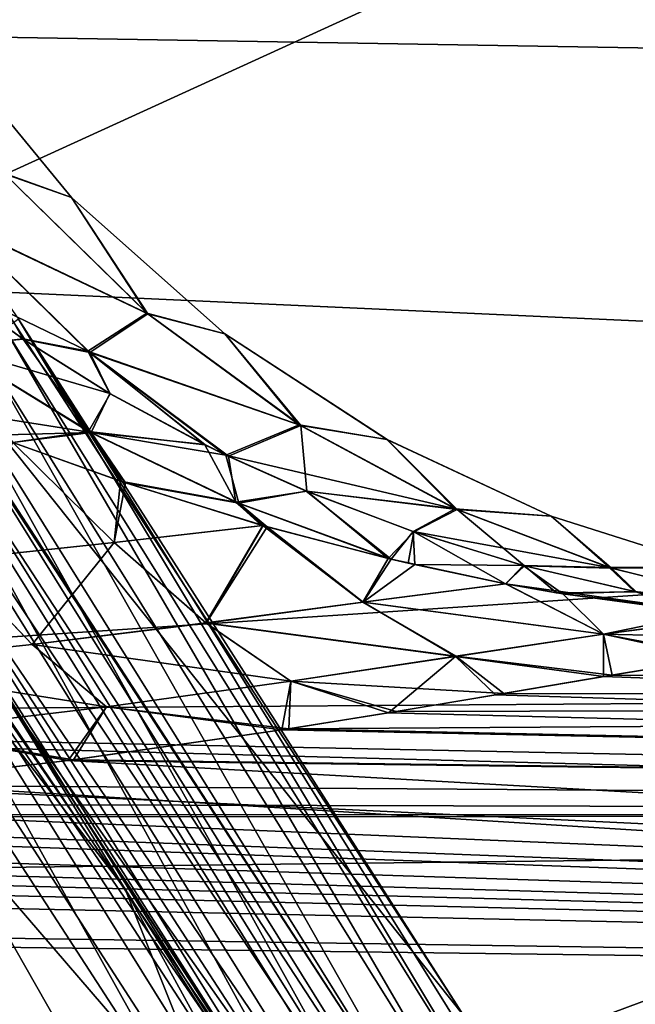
# Model space of a CAD drawing. Header units: millimetres. Extents: x -100 to 100, y -64 to 136.
# Tile 326 of 530: x 20.97 to 22.57, y 12.8 to 15.37. Entities that reach past the tile are written whole.
import ezdxf

# ---------------------------------------------------------------- set-up
doc = ezdxf.new("R2010")
doc.units = ezdxf.units.MM
doc.header["$LTSCALE"] = 159.143519
for name, color, linetype in [('113', 7, 'CONTINUOUS'), ('114', 7, 'CONTINUOUS'), ('115', 7, 'CONTINUOUS'), ('116', 7, 'CONTINUOUS'), ('117', 7, 'CONTINUOUS'), ('118', 7, 'CONTINUOUS'), ('258', 7, 'CONTINUOUS'), ('351', 7, 'CONTINUOUS'), ('352', 7, 'CONTINUOUS'), ('353', 7, 'CONTINUOUS'), ('354', 7, 'CONTINUOUS'), ('355', 7, 'CONTINUOUS'), ('357', 7, 'CONTINUOUS'), ('365', 7, 'CONTINUOUS'), ('367', 7, 'CONTINUOUS'), ('404', 7, 'CONTINUOUS'), ('407', 7, 'CONTINUOUS'), ('412', 7, 'CONTINUOUS'), ('437', 7, 'CONTINUOUS'), ('82', 7, 'CONTINUOUS'), ('87', 7, 'CONTINUOUS'), ('90', 7, 'CONTINUOUS'), ('93', 7, 'CONTINUOUS')]:
    doc.layers.add(name, color=color, linetype=linetype)

msp = doc.modelspace()

# ---------------------------------------------------------------- linework, layer by layer
at = {"layer": '113', "color": 7, "linetype": 'CONTINUOUS', "true_color": 0x8c979c}
for points in [[(22.4907, 13.6597, -2.3964), (22.7793, 13.7078, -2.0709), (32.4168, 13.2972, -3.2771), (22.4907, 13.6597, -2.3964)], [(22.8029, 13.7115, 2.043), (22.5137, 13.6636, 2.3719), (32.4168, 13.5952, 1.651), (22.8029, 13.7115, 2.043)], [(22.2088, 13.612, -2.6799), (22.4907, 13.6597, -2.3964), (32.4168, 13.2972, -3.2771), (22.2088, 13.612, -2.6799)], [(22.5137, 13.6636, 2.3719), (22.2305, 13.6156, 2.6593), (32.4168, 13.5952, 1.651), (22.5137, 13.6636, 2.3719)], [(22.2305, 13.6156, 2.6593), (21.9504, 13.5688, 2.9121), (32.4168, 13.5952, 1.651), (22.2305, 13.6156, 2.6593)], [(21.9504, 13.5688, 2.9121), (21.6704, 13.5238, 3.136), (32.4168, 13.5952, 1.651), (21.9504, 13.5688, 2.9121)], [(32.4168, 13.5952, 1.651), (21.6704, 13.5238, 3.136), (32.4168, 13.2972, 3.2771), (32.4168, 13.5952, 1.651)], [(21.9297, 13.5654, -2.9296), (22.2088, 13.612, -2.6799), (32.4168, 13.2972, -3.2771), (21.9297, 13.5654, -2.9296)], [(21.6517, 13.5209, -3.1501), (21.9297, 13.5654, -2.9296), (32.4168, 13.2972, -3.2771), (21.6517, 13.5209, -3.1501)], [(21.0946, 13.4407, -3.5151), (21.6517, 13.5209, -3.1501), (32.4168, 13.2972, -3.2771), (21.0946, 13.4407, -3.5151)], [(21.6704, 13.5238, 3.136), (21.1086, 13.4425, 3.5071), (32.4168, 13.2972, 3.2771), (21.6704, 13.5238, 3.136)], [(20.5284, 13.3751, -3.7934), (21.0946, 13.4407, -3.5151), (32.4168, 12.805, -4.8567), (20.5284, 13.3751, -3.7934)], [(21.1086, 13.4425, 3.5071), (20.5425, 13.3764, 3.7876), (32.4168, 13.2972, 3.2771), (21.1086, 13.4425, 3.5071)], [(32.4168, 12.805, -4.8567), (21.0946, 13.4407, -3.5151), (32.4168, 13.2972, -3.2771), (32.4168, 12.805, -4.8567)], [(19.9509, 13.3272, -3.9935), (20.5284, 13.3751, -3.7934), (32.4168, 12.805, -4.8567), (19.9509, 13.3272, -3.9935)], [(20.5425, 13.3764, 3.7876), (19.9641, 13.3281, 3.9897), (32.4168, 13.2972, 3.2771), (20.5425, 13.3764, 3.7876)], [(14.3953, 13.3309, -4.3078), (16.5945, 13.3126, -4.2392), (32.4168, 12.805, -4.8567), (14.3953, 13.3309, -4.3078)], [(14.3953, 13.2909, -4.4297), (14.3953, 13.3309, -4.3078), (32.4168, 12.805, -4.8567), (14.3953, 13.2909, -4.4297)], [(16.5945, 13.3126, -4.2392), (18.7919, 13.2941, -4.1706), (32.4168, 12.805, -4.8567), (16.5945, 13.3126, -4.2392)], [(19.3697, 13.2998, -4.1182), (19.9509, 13.3272, -3.9935), (32.4168, 12.805, -4.8567), (19.3697, 13.2998, -4.1182)], [(19.9641, 13.3281, 3.9897), (19.3772, 13.3001, 4.1168), (32.4168, 13.2972, 3.2771), (19.9641, 13.3281, 3.9897)], [(14.3953, 13.2498, -4.5511), (14.3953, 13.2909, -4.4297), (32.4168, 12.805, -4.8567), (14.3953, 13.2498, -4.5511)], [(18.7921, 13.2941, 4.1706), (17.739, 13.1247, 4.7309), (32.4168, 13.2972, 3.2771), (18.7921, 13.2941, 4.1706)], [(32.4168, 13.2972, 3.2771), (17.739, 13.1247, 4.7309), (32.4168, 12.805, 4.8567), (32.4168, 13.2972, 3.2771)], [(18.7919, 13.2941, -4.1706), (19.3697, 13.2998, -4.1182), (32.4168, 12.805, -4.8567), (18.7919, 13.2941, -4.1706)], [(19.3772, 13.3001, 4.1168), (18.7921, 13.2941, 4.1706), (32.4168, 13.2972, 3.2771), (19.3772, 13.3001, 4.1168)], [(14.372, 13.0385, -5.1264), (14.3953, 13.2498, -4.5511), (32.4168, 12.805, -4.8567), (14.372, 13.0385, -5.1264)], [(17.739, 13.1247, 4.7309), (17.6143, 13.0273, 4.9988), (32.4168, 12.805, 4.8567), (17.739, 13.1247, 4.7309)], [(14.3006, 12.795, -5.7102), (14.372, 13.0385, -5.1264), (32.4168, 12.1264, -6.3643), (14.3006, 12.795, -5.7102)], [(32.4168, 12.1264, -6.3643), (14.372, 13.0385, -5.1264), (32.4168, 12.805, -4.8567), (32.4168, 12.1264, -6.3643)], [(17.6143, 13.0273, 4.9988), (17.19, 12.7181, 5.758), (32.4168, 12.805, 4.8567), (17.6143, 13.0273, 4.9988)]]:
    msp.add_3dface(points, dxfattribs=at)
at = {"layer": '114', "color": 7, "linetype": 'CONTINUOUS', "true_color": 0x8c979c}
for points in [[(20.79, 13.9646, -2.6005), (20.9504, 14.2701, -2.1615), (21.2145, 14.0093, -2.2769), (20.79, 13.9646, -2.6005)], [(20.9504, 14.2701, -2.1615), (21.2438, 14.1656, -2.0493), (21.2145, 14.0093, -2.2769), (20.9504, 14.2701, -2.1615)], [(21.2145, 14.0093, -2.2769), (21.2438, 14.1656, -2.0493), (21.6028, 14.0537, -1.9115), (21.2145, 14.0093, -2.2769)], [(21.2145, 14.0093, -2.2769), (21.6028, 14.0537, -1.9115), (21.4542, 13.7996, -2.4687), (21.2145, 14.0093, -2.2769)], [(21.6028, 14.0537, -1.9115), (21.6136, 14.0507, -1.9074), (21.4542, 13.7996, -2.4687), (21.6028, 14.0537, -1.9115)], [(21.4542, 13.7996, -2.4687), (21.6136, 14.0507, -1.9074), (21.8642, 13.8539, -2.0856), (21.4542, 13.7996, -2.4687)], [(21.8642, 13.8539, -2.0856), (21.6136, 14.0507, -1.9074), (21.9373, 13.9661, -1.784), (21.8642, 13.8539, -2.0856)], [(20.79, 13.9646, -2.6005), (21.2145, 14.0093, -2.2769), (21.0004, 13.7437, -2.8125), (20.79, 13.9646, -2.6005)], [(21.0004, 13.7437, -2.8125), (21.2145, 14.0093, -2.2769), (21.4542, 13.7996, -2.4687), (21.0004, 13.7437, -2.8125)], [(20.5004, 13.6917, -3.1049), (20.79, 13.9646, -2.6005), (21.0004, 13.7437, -2.8125), (20.5004, 13.6917, -3.1049)], [(21.9983, 13.9519, -1.7609), (21.8642, 13.8539, -2.0856), (21.9373, 13.9661, -1.784), (21.9983, 13.9519, -1.7609)], [(22.2362, 13.9021, -1.6713), (21.8642, 13.8539, -2.0856), (21.9983, 13.9519, -1.7609), (22.2362, 13.9021, -1.6713)], [(21.8642, 13.8539, -2.0856), (22.2362, 13.9021, -1.6713), (22.4905, 13.7702, -1.891), (21.8642, 13.8539, -2.0856)], [(22.2362, 13.9021, -1.6713), (22.3846, 13.8757, -1.6157), (22.4905, 13.7702, -1.891), (22.2362, 13.9021, -1.6713)], [(22.4905, 13.7702, -1.891), (22.3846, 13.8757, -1.6157), (22.7581, 13.8254, -1.4777), (22.4905, 13.7702, -1.891)], [(21.4542, 13.7996, -2.4687), (21.8642, 13.8539, -2.0856), (22.1049, 13.7127, -2.3138), (21.4542, 13.7996, -2.4687)], [(22.1049, 13.7127, -2.3138), (21.8642, 13.8539, -2.0856), (22.4905, 13.7702, -1.891), (22.1049, 13.7127, -2.3138)], [(22.8464, 13.817, -1.4453), (22.4905, 13.7702, -1.891), (22.7581, 13.8254, -1.4777), (22.8464, 13.817, -1.4453)], [(21.0004, 13.7437, -2.8125), (21.4542, 13.7996, -2.4687), (21.6749, 13.648, -2.71), (21.0004, 13.7437, -2.8125)], [(21.6749, 13.648, -2.71), (21.4542, 13.7996, -2.4687), (22.1049, 13.7127, -2.3138), (21.6749, 13.648, -2.71)], [(22.7793, 13.7078, -2.0709), (22.4905, 13.7702, -1.891), (22.8464, 13.817, -1.4453), (22.7793, 13.7078, -2.0709)], [(22.4907, 13.6597, -2.3964), (22.1049, 13.7127, -2.3138), (22.4905, 13.7702, -1.891), (22.4907, 13.6597, -2.3964)], [(22.7793, 13.7078, -2.0709), (22.4907, 13.6597, -2.3964), (22.4905, 13.7702, -1.891), (22.7793, 13.7078, -2.0709)], [(20.5004, 13.6917, -3.1049), (21.0004, 13.7437, -2.8125), (21.1941, 13.5808, -3.0693), (20.5004, 13.6917, -3.1049)], [(21.1941, 13.5808, -3.0693), (21.0004, 13.7437, -2.8125), (21.6749, 13.648, -2.71), (21.1941, 13.5808, -3.0693)], [(20.659, 13.5174, -3.378), (20.5004, 13.6917, -3.1049), (21.1941, 13.5808, -3.0693), (20.659, 13.5174, -3.378)], [(21.9297, 13.5654, -2.9296), (21.6749, 13.648, -2.71), (22.1049, 13.7127, -2.3138), (21.9297, 13.5654, -2.9296)], [(22.2088, 13.612, -2.6799), (21.9297, 13.5654, -2.9296), (22.1049, 13.7127, -2.3138), (22.2088, 13.612, -2.6799)], [(22.4907, 13.6597, -2.3964), (22.2088, 13.612, -2.6799), (22.1049, 13.7127, -2.3138), (22.4907, 13.6597, -2.3964)], [(21.6517, 13.5209, -3.1501), (21.1941, 13.5808, -3.0693), (21.6749, 13.648, -2.71), (21.6517, 13.5209, -3.1501)], [(21.9297, 13.5654, -2.9296), (21.6517, 13.5209, -3.1501), (21.6749, 13.648, -2.71), (21.9297, 13.5654, -2.9296)], [(21.0946, 13.4407, -3.5151), (20.659, 13.5174, -3.378), (21.1941, 13.5808, -3.0693), (21.0946, 13.4407, -3.5151)], [(21.6517, 13.5209, -3.1501), (21.0946, 13.4407, -3.5151), (21.1941, 13.5808, -3.0693), (21.6517, 13.5209, -3.1501)], [(21.0946, 13.4407, -3.5151), (20.5284, 13.3751, -3.7934), (20.659, 13.5174, -3.378), (21.0946, 13.4407, -3.5151)]]:
    msp.add_3dface(points, dxfattribs=at)
at = {"layer": '115', "color": 7, "linetype": 'CONTINUOUS', "true_color": 0x8c979c}
for points in [[(20.9758, 14.5406, -1.7668), (20.7907, 14.5193, -2.0328), (20.7705, 14.6897, -1.816), (20.9758, 14.5406, -1.7668)], [(21.2032, 14.398, -1.7115), (20.7907, 14.5193, -2.0328), (20.9758, 14.5406, -1.7668), (21.2032, 14.398, -1.7115)], [(21.1546, 14.2965, -1.9544), (20.7001, 14.3676, -2.2561), (20.7907, 14.5193, -2.0328), (21.1546, 14.2965, -1.9544)], [(21.1546, 14.2965, -1.9544), (20.7907, 14.5193, -2.0328), (21.2032, 14.398, -1.7115), (21.1546, 14.2965, -1.9544)], [(21.4505, 14.2649, -1.6511), (21.1546, 14.2965, -1.9544), (21.2032, 14.398, -1.7115), (21.4505, 14.2649, -1.6511)], [(20.8997, 14.2893, -2.1807), (20.7001, 14.3676, -2.2561), (21.1546, 14.2965, -1.9544), (20.8997, 14.2893, -2.1807)], [(20.9504, 14.2701, -2.1615), (20.8997, 14.2893, -2.1807), (21.1546, 14.2965, -1.9544), (20.9504, 14.2701, -2.1615)], [(21.2438, 14.1656, -2.0493), (20.9504, 14.2701, -2.1615), (21.1546, 14.2965, -1.9544), (21.2438, 14.1656, -2.0493)], [(21.5392, 14.1125, -1.87), (21.2438, 14.1656, -2.0493), (21.1546, 14.2965, -1.9544), (21.5392, 14.1125, -1.87)], [(21.5392, 14.1125, -1.87), (21.1546, 14.2965, -1.9544), (21.506, 14.2379, -1.6376), (21.5392, 14.1125, -1.87)], [(21.506, 14.2379, -1.6376), (21.1546, 14.2965, -1.9544), (21.4505, 14.2649, -1.6511), (21.506, 14.2379, -1.6376)], [(21.7155, 14.1439, -1.5874), (21.5392, 14.1125, -1.87), (21.506, 14.2379, -1.6376), (21.7155, 14.1439, -1.5874)], [(21.6028, 14.0537, -1.9115), (21.2438, 14.1656, -2.0493), (21.5392, 14.1125, -1.87), (21.6028, 14.0537, -1.9115)], [(21.9373, 13.9661, -1.784), (21.5392, 14.1125, -1.87), (21.7155, 14.1439, -1.5874), (21.9373, 13.9661, -1.784)], [(21.994, 14.0381, -1.5226), (21.9373, 13.9661, -1.784), (21.7155, 14.1439, -1.5874), (21.994, 14.0381, -1.5226)], [(21.6136, 14.0507, -1.9074), (21.6028, 14.0537, -1.9115), (21.5392, 14.1125, -1.87), (21.6136, 14.0507, -1.9074)], [(21.9373, 13.9661, -1.784), (21.6136, 14.0507, -1.9074), (21.5392, 14.1125, -1.87), (21.9373, 13.9661, -1.784)], [(21.9983, 13.9519, -1.7609), (21.9373, 13.9661, -1.784), (21.994, 14.0381, -1.5226), (21.9983, 13.9519, -1.7609)], [(22.2812, 13.95, -1.4583), (21.9983, 13.9519, -1.7609), (21.994, 14.0381, -1.5226), (22.2812, 13.95, -1.4583)], [(22.2362, 13.9021, -1.6713), (21.9983, 13.9519, -1.7609), (22.2812, 13.95, -1.4583), (22.2362, 13.9021, -1.6713)], [(22.3846, 13.8757, -1.6157), (22.2362, 13.9021, -1.6713), (22.2812, 13.95, -1.4583), (22.3846, 13.8757, -1.6157)], [(22.5717, 13.8816, -1.3965), (22.3846, 13.8757, -1.6157), (22.2812, 13.95, -1.4583), (22.5717, 13.8816, -1.3965)], [(22.7581, 13.8254, -1.4777), (22.3846, 13.8757, -1.6157), (22.5717, 13.8816, -1.3965), (22.7581, 13.8254, -1.4777)], [(22.8598, 13.8336, -1.3389), (22.7581, 13.8254, -1.4777), (22.5717, 13.8816, -1.3965), (22.8598, 13.8336, -1.3389)]]:
    msp.add_3dface(points, dxfattribs=at)
at = {"layer": '116', "color": 7, "linetype": 'CONTINUOUS', "true_color": 0x8c979c}
for points in [[(21.1029, 14.9094, -0.2908), (20.9263, 14.9729, -0.8675), (20.7467, 15.3424, -0.2779), (21.1029, 14.9094, -0.2908)], [(21.1029, 14.9094, -0.2908), (20.7467, 15.3424, -0.2779), (21.1031, 14.9094, 0.289), (21.1029, 14.9094, -0.2908)], [(20.7467, 15.3424, -0.2779), (20.7468, 15.3424, 0.2761), (21.1031, 14.9094, 0.289), (20.7467, 15.3424, -0.2779)], [(20.7468, 15.3424, 0.2761), (20.9281, 14.9717, 0.8654), (21.1031, 14.9094, 0.289), (20.7468, 15.3424, 0.2761)], [(20.9263, 14.9729, -0.8675), (21.2992, 14.6079, -0.9158), (20.8034, 14.8441, -1.475), (20.9263, 14.9729, -0.8675)], [(21.3022, 14.6061, 0.9138), (20.9281, 14.9717, 0.8654), (20.8071, 14.8413, 1.473), (21.3022, 14.6061, 0.9138)], [(21.2992, 14.6079, -0.9158), (20.9263, 14.9729, -0.8675), (21.1029, 14.9094, -0.2908), (21.2992, 14.6079, -0.9158)], [(20.9281, 14.9717, 0.8654), (21.3022, 14.6061, 0.9138), (21.1031, 14.9094, 0.289), (20.9281, 14.9717, 0.8654)], [(21.5029, 14.5543, -0.3093), (21.2992, 14.6079, -0.9158), (21.1029, 14.9094, -0.2908), (21.5029, 14.5543, -0.3093)], [(21.5029, 14.5543, -0.3093), (21.1029, 14.9094, -0.2908), (21.5031, 14.5543, 0.3074), (21.5029, 14.5543, -0.3093)], [(21.1029, 14.9094, -0.2908), (21.1031, 14.9094, 0.289), (21.5031, 14.5543, 0.3074), (21.1029, 14.9094, -0.2908)], [(21.1031, 14.9094, 0.289), (21.3022, 14.6061, 0.9138), (21.5031, 14.5543, 0.3074), (21.1031, 14.9094, 0.289)], [(20.7705, 14.6897, -1.816), (20.8034, 14.8441, -1.475), (21.146, 14.5087, -1.5483), (20.7705, 14.6897, -1.816)], [(20.977, 14.5398, 1.7666), (20.8071, 14.8413, 1.473), (20.7719, 14.6885, 1.8158), (20.977, 14.5398, 1.7666)], [(20.8034, 14.8441, -1.475), (21.2992, 14.6079, -0.9158), (21.146, 14.5087, -1.5483), (20.8034, 14.8441, -1.475)], [(21.1512, 14.5055, 1.5466), (21.3022, 14.6061, 0.9138), (20.8071, 14.8413, 1.473), (21.1512, 14.5055, 1.5466)], [(21.1512, 14.5055, 1.5466), (20.8071, 14.8413, 1.473), (20.977, 14.5398, 1.7666), (21.1512, 14.5055, 1.5466)], [(20.9758, 14.5406, -1.7668), (20.7705, 14.6897, -1.816), (21.146, 14.5087, -1.5483), (20.9758, 14.5406, -1.7668)], [(21.2992, 14.6079, -0.9158), (21.6974, 14.317, -0.9763), (21.146, 14.5087, -1.5483), (21.2992, 14.6079, -0.9158)], [(21.7016, 14.3149, 0.9744), (21.3022, 14.6061, 0.9138), (21.1512, 14.5055, 1.5466), (21.7016, 14.3149, 0.9744)], [(21.6974, 14.317, -0.9763), (21.2992, 14.6079, -0.9158), (21.5029, 14.5543, -0.3093), (21.6974, 14.317, -0.9763)], [(21.3022, 14.6061, 0.9138), (21.7016, 14.3149, 0.9744), (21.5031, 14.5543, 0.3074), (21.3022, 14.6061, 0.9138)], [(21.2032, 14.398, -1.7115), (20.9758, 14.5406, -1.7668), (21.146, 14.5087, -1.5483), (21.2032, 14.398, -1.7115)], [(21.2037, 14.3977, 1.7113), (21.1512, 14.5055, 1.5466), (20.977, 14.5398, 1.7666), (21.2037, 14.3977, 1.7113)], [(21.926, 14.2786, -0.3319), (21.6974, 14.317, -0.9763), (21.5029, 14.5543, -0.3093), (21.926, 14.2786, -0.3319)], [(21.926, 14.2786, -0.3319), (21.5029, 14.5543, -0.3093), (21.5031, 14.5543, 0.3074), (21.926, 14.2786, -0.3319)], [(21.926, 14.2786, -0.3319), (21.5031, 14.5543, 0.3074), (21.9263, 14.2786, 0.3298), (21.926, 14.2786, -0.3319)], [(21.5031, 14.5543, 0.3074), (21.7016, 14.3149, 0.9744), (21.9263, 14.2786, 0.3298), (21.5031, 14.5543, 0.3074)], [(21.506, 14.2379, -1.6376), (21.4505, 14.2649, -1.6511), (21.146, 14.5087, -1.5483), (21.506, 14.2379, -1.6376)], [(21.6974, 14.317, -0.9763), (21.506, 14.2379, -1.6376), (21.146, 14.5087, -1.5483), (21.6974, 14.317, -0.9763)], [(21.4505, 14.2649, -1.6511), (21.2032, 14.398, -1.7115), (21.146, 14.5087, -1.5483), (21.4505, 14.2649, -1.6511)], [(21.5124, 14.2347, 1.6362), (21.7016, 14.3149, 0.9744), (21.1512, 14.5055, 1.5466), (21.5124, 14.2347, 1.6362)], [(21.5124, 14.2347, 1.6362), (21.1512, 14.5055, 1.5466), (21.451, 14.2646, 1.6511), (21.5124, 14.2347, 1.6362)], [(21.451, 14.2646, 1.6511), (21.1512, 14.5055, 1.5466), (21.2037, 14.3977, 1.7113), (21.451, 14.2646, 1.6511)], [(21.506, 14.2379, -1.6376), (21.6974, 14.317, -0.9763), (22.1041, 14.0977, -1.0451), (21.506, 14.2379, -1.6376)], [(21.7168, 14.1433, 1.5874), (21.7016, 14.3149, 0.9744), (21.5124, 14.2347, 1.6362), (21.7168, 14.1433, 1.5874)], [(22.1041, 14.0977, -1.0451), (21.6974, 14.317, -0.9763), (21.926, 14.2786, -0.3319), (22.1041, 14.0977, -1.0451)], [(21.7016, 14.3149, 0.9744), (22.1094, 14.0959, 1.0433), (21.9263, 14.2786, 0.3298), (21.7016, 14.3149, 0.9744)], [(22.1094, 14.0959, 1.0433), (21.7016, 14.3149, 0.9744), (21.7168, 14.1433, 1.5874), (22.1094, 14.0959, 1.0433)], [(22.3541, 14.0783, -0.3572), (22.1041, 14.0977, -1.0451), (21.926, 14.2786, -0.3319), (22.3541, 14.0783, -0.3572)], [(22.3541, 14.0783, -0.3572), (21.926, 14.2786, -0.3319), (21.9263, 14.2786, 0.3298), (22.3541, 14.0783, -0.3572)], [(22.3541, 14.0783, -0.3572), (21.9263, 14.2786, 0.3298), (22.3544, 14.0784, 0.3549), (22.3541, 14.0783, -0.3572)], [(21.9263, 14.2786, 0.3298), (22.1094, 14.0959, 1.0433), (22.3544, 14.0784, 0.3549), (21.9263, 14.2786, 0.3298)], [(21.7155, 14.1439, -1.5874), (21.506, 14.2379, -1.6376), (22.1041, 14.0977, -1.0451), (21.7155, 14.1439, -1.5874)], [(21.994, 14.0381, -1.5226), (21.7155, 14.1439, -1.5874), (22.1041, 14.0977, -1.0451), (21.994, 14.0381, -1.5226)], [(21.9964, 14.0372, 1.5223), (22.1094, 14.0959, 1.0433), (21.7168, 14.1433, 1.5874), (21.9964, 14.0372, 1.5223)], [(21.994, 14.0381, -1.5226), (22.1041, 14.0977, -1.0451), (22.5056, 13.9441, -1.1186), (21.994, 14.0381, -1.5226)], [(22.2848, 13.9491, 1.4577), (22.1094, 14.0959, 1.0433), (21.9964, 14.0372, 1.5223), (22.2848, 13.9491, 1.4577)], [(22.5056, 13.9441, -1.1186), (22.1041, 14.0977, -1.0451), (22.3541, 14.0783, -0.3572), (22.5056, 13.9441, -1.1186)], [(22.1094, 14.0959, 1.0433), (22.5118, 13.9426, 1.117), (22.3544, 14.0784, 0.3549), (22.1094, 14.0959, 1.0433)], [(22.5118, 13.9426, 1.117), (22.1094, 14.0959, 1.0433), (22.2848, 13.9491, 1.4577), (22.5118, 13.9426, 1.117)], [(22.7731, 13.9456, -0.3838), (22.3541, 14.0783, -0.3572), (22.3544, 14.0784, 0.3549), (22.7731, 13.9456, -0.3838)], [(22.7731, 13.9456, -0.3838), (22.5056, 13.9441, -1.1186), (22.3541, 14.0783, -0.3572), (22.7731, 13.9456, -0.3838)], [(22.7731, 13.9456, -0.3838), (22.3544, 14.0784, 0.3549), (22.7734, 13.9456, 0.3814), (22.7731, 13.9456, -0.3838)], [(22.3544, 14.0784, 0.3549), (22.5118, 13.9426, 1.117), (22.7734, 13.9456, 0.3814), (22.3544, 14.0784, 0.3549)], [(22.2812, 13.95, -1.4583), (21.994, 14.0381, -1.5226), (22.5056, 13.9441, -1.1186), (22.2812, 13.95, -1.4583)], [(22.5717, 13.8816, -1.3965), (22.2812, 13.95, -1.4583), (22.5056, 13.9441, -1.1186), (22.5717, 13.8816, -1.3965)], [(22.576, 13.8808, 1.3956), (22.5118, 13.9426, 1.117), (22.2848, 13.9491, 1.4577), (22.576, 13.8808, 1.3956)], [(22.8918, 13.8477, -1.1941), (22.5056, 13.9441, -1.1186), (22.7731, 13.9456, -0.3838), (22.8918, 13.8477, -1.1941)], [(22.5717, 13.8816, -1.3965), (22.5056, 13.9441, -1.1186), (22.8918, 13.8477, -1.1941), (22.5717, 13.8816, -1.3965)], [(22.5118, 13.9426, 1.117), (22.8988, 13.8468, 1.1925), (22.7734, 13.9456, 0.3814), (22.5118, 13.9426, 1.117)], [(22.8988, 13.8468, 1.1925), (22.5118, 13.9426, 1.117), (22.576, 13.8808, 1.3956), (22.8988, 13.8468, 1.1925)], [(22.8598, 13.8336, -1.3389), (22.5717, 13.8816, -1.3965), (22.8918, 13.8477, -1.1941), (22.8598, 13.8336, -1.3389)]]:
    msp.add_3dface(points, dxfattribs=at)
at = {"layer": '117', "color": 7, "linetype": 'CONTINUOUS', "true_color": 0x8c979c}
for points in [[(20.977, 14.5398, 1.7666), (20.7719, 14.6885, 1.8158), (20.7844, 14.5226, 2.0352), (20.977, 14.5398, 1.7666)], [(20.977, 14.5398, 1.7666), (20.7844, 14.5226, 2.0352), (21.1478, 14.2995, 1.9571), (20.977, 14.5398, 1.7666)], [(21.2037, 14.3977, 1.7113), (20.977, 14.5398, 1.7666), (21.1478, 14.2995, 1.9571), (21.2037, 14.3977, 1.7113)], [(21.1478, 14.2995, 1.9571), (20.7844, 14.5226, 2.0352), (20.95, 14.2705, 2.1614), (21.1478, 14.2995, 1.9571)], [(21.451, 14.2646, 1.6511), (21.2037, 14.3977, 1.7113), (21.1478, 14.2995, 1.9571), (21.451, 14.2646, 1.6511)], [(21.2313, 14.1699, 2.0542), (21.1478, 14.2995, 1.9571), (20.95, 14.2705, 2.1614), (21.2313, 14.1699, 2.0542)], [(21.451, 14.2646, 1.6511), (21.1478, 14.2995, 1.9571), (21.5317, 14.1148, 1.8731), (21.451, 14.2646, 1.6511)], [(21.5317, 14.1148, 1.8731), (21.1478, 14.2995, 1.9571), (21.2313, 14.1699, 2.0542), (21.5317, 14.1148, 1.8731)], [(21.5124, 14.2347, 1.6362), (21.451, 14.2646, 1.6511), (21.5317, 14.1148, 1.8731), (21.5124, 14.2347, 1.6362)], [(21.7168, 14.1433, 1.5874), (21.5124, 14.2347, 1.6362), (21.5317, 14.1148, 1.8731), (21.7168, 14.1433, 1.5874)], [(21.5976, 14.0549, 1.9141), (21.5317, 14.1148, 1.8731), (21.2313, 14.1699, 2.0542), (21.5976, 14.0549, 1.9141)], [(21.7168, 14.1433, 1.5874), (21.5317, 14.1148, 1.8731), (21.9291, 13.9678, 1.7875), (21.7168, 14.1433, 1.5874)], [(21.9964, 14.0372, 1.5223), (21.7168, 14.1433, 1.5874), (21.9291, 13.9678, 1.7875), (21.9964, 14.0372, 1.5223)], [(21.9291, 13.9678, 1.7875), (21.5317, 14.1148, 1.8731), (21.6022, 14.0536, 1.9123), (21.9291, 13.9678, 1.7875)], [(21.6022, 14.0536, 1.9123), (21.5317, 14.1148, 1.8731), (21.5976, 14.0549, 1.9141), (21.6022, 14.0536, 1.9123)], [(21.9964, 14.0372, 1.5223), (21.9291, 13.9678, 1.7875), (21.9811, 13.9557, 1.7678), (21.9964, 14.0372, 1.5223)], [(21.9964, 14.0372, 1.5223), (21.9811, 13.9557, 1.7678), (22.2354, 13.9022, 1.6719), (21.9964, 14.0372, 1.5223)], [(22.2848, 13.9491, 1.4577), (21.9964, 14.0372, 1.5223), (22.2354, 13.9022, 1.6719), (22.2848, 13.9491, 1.4577)], [(22.368, 13.8784, 1.6223), (22.2848, 13.9491, 1.4577), (22.2354, 13.9022, 1.6719), (22.368, 13.8784, 1.6223)], [(22.576, 13.8808, 1.3956), (22.2848, 13.9491, 1.4577), (22.368, 13.8784, 1.6223), (22.576, 13.8808, 1.3956)], [(22.7442, 13.8268, 1.483), (22.576, 13.8808, 1.3956), (22.368, 13.8784, 1.6223), (22.7442, 13.8268, 1.483)]]:
    msp.add_3dface(points, dxfattribs=at)
at = {"layer": '118', "color": 7, "linetype": 'CONTINUOUS', "true_color": 0x8c979c}
for points in [[(21.2142, 14.0094, 2.277), (20.95, 14.2705, 2.1614), (20.7895, 13.9647, 2.6007), (21.2142, 14.0094, 2.277)], [(21.2313, 14.1699, 2.0542), (20.95, 14.2705, 2.1614), (21.2142, 14.0094, 2.277), (21.2313, 14.1699, 2.0542)], [(21.6022, 14.0536, 1.9123), (21.2313, 14.1699, 2.0542), (21.2142, 14.0094, 2.277), (21.6022, 14.0536, 1.9123)], [(21.6022, 14.0536, 1.9123), (21.5976, 14.0549, 1.9141), (21.2313, 14.1699, 2.0542), (21.6022, 14.0536, 1.9123)], [(21.6022, 14.0536, 1.9123), (21.2142, 14.0094, 2.277), (21.4537, 13.7997, 2.4689), (21.6022, 14.0536, 1.9123)], [(21.8635, 13.8539, 2.086), (21.6022, 14.0536, 1.9123), (21.4537, 13.7997, 2.4689), (21.8635, 13.8539, 2.086)], [(21.9291, 13.9678, 1.7875), (21.6022, 14.0536, 1.9123), (21.8635, 13.8539, 2.086), (21.9291, 13.9678, 1.7875)], [(21.2142, 14.0094, 2.277), (20.7895, 13.9647, 2.6007), (21.0001, 13.7438, 2.8125), (21.2142, 14.0094, 2.277)], [(21.4537, 13.7997, 2.4689), (21.2142, 14.0094, 2.277), (21.0001, 13.7438, 2.8125), (21.4537, 13.7997, 2.4689)], [(21.0001, 13.7438, 2.8125), (20.7895, 13.9647, 2.6007), (20.5003, 13.6918, 3.1048), (21.0001, 13.7438, 2.8125)], [(22.2354, 13.9022, 1.6719), (21.9291, 13.9678, 1.7875), (21.8635, 13.8539, 2.086), (22.2354, 13.9022, 1.6719)], [(21.9811, 13.9557, 1.7678), (21.9291, 13.9678, 1.7875), (22.2354, 13.9022, 1.6719), (21.9811, 13.9557, 1.7678)], [(22.4911, 13.7704, 1.89), (22.2354, 13.9022, 1.6719), (21.8635, 13.8539, 2.086), (22.4911, 13.7704, 1.89)], [(22.8423, 13.8174, 1.4471), (22.368, 13.8784, 1.6223), (22.2354, 13.9022, 1.6719), (22.8423, 13.8174, 1.4471)], [(22.8423, 13.8174, 1.4471), (22.2354, 13.9022, 1.6719), (22.4911, 13.7704, 1.89), (22.8423, 13.8174, 1.4471)], [(22.8423, 13.8174, 1.4471), (22.7442, 13.8268, 1.483), (22.368, 13.8784, 1.6223), (22.8423, 13.8174, 1.4471)], [(22.1057, 13.7129, 2.3128), (21.8635, 13.8539, 2.086), (21.4537, 13.7997, 2.4689), (22.1057, 13.7129, 2.3128)], [(22.1057, 13.7129, 2.3128), (22.4911, 13.7704, 1.89), (21.8635, 13.8539, 2.086), (22.1057, 13.7129, 2.3128)], [(21.6755, 13.6481, 2.7093), (21.4537, 13.7997, 2.4689), (21.0001, 13.7438, 2.8125), (21.6755, 13.6481, 2.7093)], [(21.6755, 13.6481, 2.7093), (22.1057, 13.7129, 2.3128), (21.4537, 13.7997, 2.4689), (21.6755, 13.6481, 2.7093)], [(23.0992, 13.757, 1.6675), (22.8423, 13.8174, 1.4471), (22.4911, 13.7704, 1.89), (23.0992, 13.757, 1.6675)], [(22.1057, 13.7129, 2.3128), (22.5137, 13.6636, 2.3719), (22.4911, 13.7704, 1.89), (22.1057, 13.7129, 2.3128)], [(22.5137, 13.6636, 2.3719), (22.8029, 13.7115, 2.043), (22.4911, 13.7704, 1.89), (22.5137, 13.6636, 2.3719)], [(22.8029, 13.7115, 2.043), (23.0992, 13.757, 1.6675), (22.4911, 13.7704, 1.89), (22.8029, 13.7115, 2.043)], [(21.1948, 13.581, 3.0685), (21.0001, 13.7438, 2.8125), (20.5003, 13.6918, 3.1048), (21.1948, 13.581, 3.0685)], [(21.1948, 13.581, 3.0685), (21.6755, 13.6481, 2.7093), (21.0001, 13.7438, 2.8125), (21.1948, 13.581, 3.0685)], [(20.6597, 13.5176, 3.3775), (21.1948, 13.581, 3.0685), (20.5003, 13.6918, 3.1048), (20.6597, 13.5176, 3.3775)], [(21.6755, 13.6481, 2.7093), (22.2305, 13.6156, 2.6593), (22.1057, 13.7129, 2.3128), (21.6755, 13.6481, 2.7093)], [(22.2305, 13.6156, 2.6593), (22.5137, 13.6636, 2.3719), (22.1057, 13.7129, 2.3128), (22.2305, 13.6156, 2.6593)], [(21.1948, 13.581, 3.0685), (21.6704, 13.5238, 3.136), (21.6755, 13.6481, 2.7093), (21.1948, 13.581, 3.0685)], [(21.6704, 13.5238, 3.136), (21.9504, 13.5688, 2.9121), (21.6755, 13.6481, 2.7093), (21.6704, 13.5238, 3.136)], [(21.9504, 13.5688, 2.9121), (22.2305, 13.6156, 2.6593), (21.6755, 13.6481, 2.7093), (21.9504, 13.5688, 2.9121)], [(20.6597, 13.5176, 3.3775), (21.1086, 13.4425, 3.5071), (21.1948, 13.581, 3.0685), (20.6597, 13.5176, 3.3775)], [(21.1086, 13.4425, 3.5071), (21.6704, 13.5238, 3.136), (21.1948, 13.581, 3.0685), (21.1086, 13.4425, 3.5071)], [(20.5425, 13.3764, 3.7876), (21.1086, 13.4425, 3.5071), (20.6597, 13.5176, 3.3775), (20.5425, 13.3764, 3.7876)]]:
    msp.add_3dface(points, dxfattribs=at)
at = {"layer": '258', "linetype": 'CONTINUOUS'}
for points in [[(21.6507, 12.4998, 23.2), (20.2254, 14.6945, 23.2), (20.9692, 1.1374, 23.2), (21.6507, 12.4998, 23.2)], [(20.9692, 1.1374, 23.2), (20.2254, 14.6945, 23.2), (20.7234, 3.3971, 23.2), (20.9692, 1.1374, 23.2)]]:
    msp.add_3dface(points, dxfattribs=at)
at = {"layer": '351', "color": 7, "linetype": 'CONTINUOUS', "true_color": 0x323232}
for points in [[(20.063, 14.5676, 39.9), (21.4763, 12.3899, 39.9), (18.1554, 13.792, 39.9), (20.063, 14.5676, 39.9)], [(18.1554, 13.792, 39.9), (21.4763, 12.3899, 39.9), (19.5407, 11.7474, 39.9), (18.1554, 13.792, 39.9)]]:
    msp.add_3dface(points, dxfattribs=at)
at = {"layer": '352', "color": 7, "linetype": 'CONTINUOUS', "true_color": 0x323232}
for points in [[(20.6702, 15.0178, 43.1541), (22.1267, 12.7749, 43.1541), (20.4615, 14.8662, 40.3541), (20.6702, 15.0178, 43.1541)], [(20.4615, 14.8662, 40.3541), (22.1267, 12.7749, 43.1541), (21.9034, 12.6459, 40.3541), (20.4615, 14.8662, 40.3541)]]:
    msp.add_3dface(points, dxfattribs=at)
at = {"layer": '353', "color": 7, "linetype": 'CONTINUOUS', "true_color": 0x323232}
for points in [[(21.6997, 12.5188, 43.7), (20.2717, 14.7191, 43.7), (20.1849, 14.6653, 43.7), (21.6997, 12.5188, 43.7)], [(21.6073, 12.475, 43.7), (21.6997, 12.5188, 43.7), (20.1849, 14.6653, 43.7), (21.6073, 12.475, 43.7)]]:
    msp.add_3dface(points, dxfattribs=at)
at = {"layer": '354', "color": 7, "linetype": 'CONTINUOUS', "true_color": 0x323232}
for points in [[(21.6073, 12.475, 43.7), (20.1849, 14.6653, 43.7), (21.6073, 12.475, 45.7), (21.6073, 12.475, 43.7)], [(21.6073, 12.475, 45.7), (20.1849, 14.6653, 43.7), (20.1849, 14.6653, 45.7), (21.6073, 12.475, 45.7)]]:
    msp.add_3dface(points, dxfattribs=at)
at = {"layer": '355', "color": 7, "linetype": 'CONTINUOUS', "true_color": 0x323232}
for points in [[(21.6506, 12.5, 45.7), (20.1849, 14.6653, 45.7), (20.2254, 14.6946, 45.7), (21.6506, 12.5, 45.7)], [(21.6073, 12.475, 45.7), (20.1849, 14.6653, 45.7), (21.6506, 12.5, 45.7), (21.6073, 12.475, 45.7)]]:
    msp.add_3dface(points, dxfattribs=at)
at = {"layer": '357', "color": 7, "linetype": 'CONTINUOUS', "true_color": 0x323232}
for points in [[(16.2623, 15.4045, 47.7), (17.8325, 13.5559, 47.7), (22.6578, 15.7603, 47.7), (16.2623, 15.4045, 47.7)], [(22.6578, 15.7603, 47.7), (17.8325, 13.5559, 47.7), (24.1365, 13.3862, 47.7), (22.6578, 15.7603, 47.7)], [(17.8325, 13.5559, 47.7), (19.1936, 11.5484, 47.7), (24.1365, 13.3862, 47.7), (17.8325, 13.5559, 47.7)], [(24.1365, 13.3862, 47.7), (19.1936, 11.5484, 47.7), (25.3673, 10.8748, 47.7), (24.1365, 13.3862, 47.7)]]:
    msp.add_3dface(points, dxfattribs=at)
at = {"layer": '365', "color": 7, "linetype": 'CONTINUOUS', "true_color": 0x323232}
for points in [[(22.1267, 12.7749, 43.1541), (20.6702, 15.0178, 43.1541), (20.9651, 14.5921, 43.2916), (22.1267, 12.7749, 43.1541)], [(20.2717, 14.7191, 43.7), (21.6997, 12.5188, 43.7), (20.6739, 14.3895, 43.6809), (20.2717, 14.7191, 43.7)], [(20.9291, 14.5671, 43.4227), (22.2954, 12.375, 43.4227), (20.9651, 14.5921, 43.2916), (20.9291, 14.5671, 43.4227)], [(22.1267, 12.7749, 43.1541), (20.9651, 14.5921, 43.2916), (22.3338, 12.3963, 43.2916), (22.1267, 12.7749, 43.1541)], [(20.9651, 14.5921, 43.2916), (22.2954, 12.375, 43.4227), (22.3338, 12.3963, 43.2916), (20.9651, 14.5921, 43.2916)], [(20.865, 14.5225, 43.5367), (22.2271, 12.3371, 43.5367), (20.9291, 14.5671, 43.4227), (20.865, 14.5225, 43.5367)], [(20.9291, 14.5671, 43.4227), (22.2271, 12.3371, 43.5367), (22.2954, 12.375, 43.4227), (20.9291, 14.5671, 43.4227)], [(20.7777, 14.4617, 43.6251), (22.1342, 12.2855, 43.6251), (20.865, 14.5225, 43.5367), (20.7777, 14.4617, 43.6251)], [(20.865, 14.5225, 43.5367), (22.1342, 12.2855, 43.6251), (22.2271, 12.3371, 43.5367), (20.865, 14.5225, 43.5367)], [(20.6739, 14.3895, 43.6809), (22.0236, 12.2241, 43.6809), (20.7777, 14.4617, 43.6251), (20.6739, 14.3895, 43.6809)], [(20.7777, 14.4617, 43.6251), (22.0236, 12.2241, 43.6809), (22.1342, 12.2855, 43.6251), (20.7777, 14.4617, 43.6251)], [(20.6739, 14.3895, 43.6809), (21.6997, 12.5188, 43.7), (22.0236, 12.2241, 43.6809), (20.6739, 14.3895, 43.6809)]]:
    msp.add_3dface(points, dxfattribs=at)
at = {"layer": '367', "color": 7, "linetype": 'CONTINUOUS', "true_color": 0x323232}
for points in [[(20.4615, 14.8662, 40.3541), (21.9034, 12.6459, 40.3541), (20.7371, 14.4334, 40.234), (20.4615, 14.8662, 40.3541)], [(21.4763, 12.3899, 39.9), (20.063, 14.5676, 39.9), (20.4497, 14.2334, 39.915), (21.4763, 12.3899, 39.9)], [(20.7371, 14.4334, 40.234), (22.0909, 12.2614, 40.234), (20.6921, 14.4021, 40.1239), (20.7371, 14.4334, 40.234)], [(20.7371, 14.4334, 40.234), (21.9034, 12.6459, 40.3541), (22.0909, 12.2614, 40.234), (20.7371, 14.4334, 40.234)], [(20.6921, 14.4021, 40.1239), (22.043, 12.2348, 40.1239), (20.6264, 14.3564, 40.0304), (20.6921, 14.4021, 40.1239)], [(20.6921, 14.4021, 40.1239), (22.0909, 12.2614, 40.234), (22.043, 12.2348, 40.1239), (20.6921, 14.4021, 40.1239)], [(20.6264, 14.3564, 40.0304), (21.9729, 12.196, 40.0304), (20.5439, 14.299, 39.9594), (20.6264, 14.3564, 40.0304)], [(20.6264, 14.3564, 40.0304), (22.043, 12.2348, 40.1239), (21.9729, 12.196, 40.0304), (20.6264, 14.3564, 40.0304)], [(20.5439, 14.299, 39.9594), (21.8851, 12.1472, 39.9594), (20.4497, 14.2334, 39.915), (20.5439, 14.299, 39.9594)], [(20.5439, 14.299, 39.9594), (21.9729, 12.196, 40.0304), (21.8851, 12.1472, 39.9594), (20.5439, 14.299, 39.9594)], [(21.4763, 12.3899, 39.9), (20.4497, 14.2334, 39.915), (21.7847, 12.0915, 39.915), (21.4763, 12.3899, 39.9)], [(20.4497, 14.2334, 39.915), (21.8851, 12.1472, 39.9594), (21.7847, 12.0915, 39.915), (20.4497, 14.2334, 39.915)]]:
    msp.add_3dface(points, dxfattribs=at)
at = {"layer": '404', "color": 7, "linetype": 'CONTINUOUS', "true_color": 0xaaaaaa}
for points in [[(21.6506, 12.5, 44.7), (20.2254, 14.6946, 45.7), (20.2254, 14.6947, 44.7), (21.6506, 12.5, 44.7)], [(21.6506, 12.5, 45.7), (20.2254, 14.6946, 45.7), (21.6506, 12.5, 44.7), (21.6506, 12.5, 45.7)]]:
    msp.add_3dface(points, dxfattribs=at)
at = {"layer": '407', "color": 7, "linetype": 'CONTINUOUS'}
for points in [[(96.1224, 19.468, 36.7), (95.0555, 14.1042, 36.7), (12.5706, 18.5402, 36.7), (96.1224, 19.468, 36.7)], [(12.5706, 18.5402, 36.7), (95.0555, 14.1042, 36.7), (14.5014, 17.0724, 36.7), (12.5706, 18.5402, 36.7)], [(14.5014, 17.0724, 36.7), (95.0555, 14.1042, 36.7), (16.2623, 15.4045, 36.7), (14.5014, 17.0724, 36.7)], [(16.2623, 15.4045, 36.7), (95.0555, 14.1042, 36.7), (17.8325, 13.5559, 36.7), (16.2623, 15.4045, 36.7)], [(95.0555, 14.1042, 36.7), (93.6895, 8.8088, 36.7), (17.8325, 13.5559, 36.7), (95.0555, 14.1042, 36.7)], [(17.8325, 13.5559, 36.7), (93.6895, 8.8088, 36.7), (19.1936, 11.5484, 36.7), (17.8325, 13.5559, 36.7)]]:
    msp.add_3dface(points, dxfattribs=at)
at = {"layer": '412', "linetype": 'CONTINUOUS'}
for points in [[(17.8325, 13.5559, 36.7427), (70.0296, 17.0356, 36.7427), (16.2623, 15.4045, 36.7427), (17.8325, 13.5559, 36.7427)], [(68.6524, 12.4956, 36.7427), (70.0296, 17.0356, 36.7427), (17.8325, 13.5559, 36.7427), (68.6524, 12.4956, 36.7427)], [(19.1936, 11.5484, 36.7427), (68.6524, 12.4956, 36.7427), (17.8325, 13.5559, 36.7427), (19.1936, 11.5484, 36.7427)]]:
    msp.add_3dface(points, dxfattribs=at)
at = {"layer": '437', "color": 7, "linetype": 'CONTINUOUS', "true_color": 0xaaaaaa}
for points in [[(18.5786, 16.7283, 44.7), (70.0296, 17.0356, 44.7), (68.6524, 12.4956, 44.7), (18.5786, 16.7283, 44.7)], [(20.2254, 14.6947, 44.7), (18.5786, 16.7283, 44.7), (68.6524, 12.4956, 44.7), (20.2254, 14.6947, 44.7)], [(21.6506, 12.5, 44.7), (20.2254, 14.6947, 44.7), (68.6524, 12.4956, 44.7), (21.6506, 12.5, 44.7)]]:
    msp.add_3dface(points, dxfattribs=at)
at = {"layer": '82', "color": 7, "linetype": 'CONTINUOUS', "true_color": 0x8c979c}
msp.add_3dface([(21.0879, 10.8732, 19.5994), (19.9546, 10.5677, 19.0672), (19.8374, 13.0155, 19.5994), (21.0879, 10.8732, 19.5994)], dxfattribs=at)
at = {"layer": '87', "color": 7, "linetype": 'CONTINUOUS', "true_color": 0x8c979c}
for points in [[(21.2435, 13.105, 21.0674), (20.1398, 14.5448, 20.6856), (19.7745, 15.2314, 21.0674), (21.2435, 13.105, 21.0674)], [(21.2435, 13.105, 21.0674), (19.7745, 15.2314, 21.0674), (20.478, 14.3406, 21.4629), (21.2435, 13.105, 21.0674)], [(21.5186, 12.4142, 20.6856), (20.7571, 13.2982, 20.3349), (20.1398, 14.5448, 20.6856), (21.5186, 12.4142, 20.6856)], [(21.5186, 12.4142, 20.6856), (20.1398, 14.5448, 20.6856), (21.2435, 13.105, 21.0674), (21.5186, 12.4142, 20.6856)], [(21.8296, 12.1848, 21.4629), (21.2435, 13.105, 21.0674), (20.478, 14.3406, 21.4629), (21.8296, 12.1848, 21.4629)], [(19.8374, 13.0155, 19.5994), (19.7339, 13.8022, 19.7806), (21.0594, 11.6802, 19.7806), (19.8374, 13.0155, 19.5994)], [(21.0594, 11.6802, 19.7806), (19.7339, 13.8022, 19.7806), (20.9411, 12.5123, 20.0292), (21.0594, 11.6802, 19.7806)], [(22.0284, 11.0656, 20.3349), (20.9411, 12.5123, 20.0292), (20.7571, 13.2982, 20.3349), (22.0284, 11.0656, 20.3349)], [(22.0284, 11.0656, 20.3349), (20.7571, 13.2982, 20.3349), (21.5186, 12.4142, 20.6856), (22.0284, 11.0656, 20.3349)], [(22.4847, 10.8381, 21.0674), (21.5186, 12.4142, 20.6856), (21.2435, 13.105, 21.0674), (22.4847, 10.8381, 21.0674)], [(22.4847, 10.8381, 21.0674), (21.2435, 13.105, 21.0674), (21.8296, 12.1848, 21.4629), (22.4847, 10.8381, 21.0674)], [(21.0879, 10.8732, 19.5994), (19.8374, 13.0155, 19.5994), (21.0594, 11.6802, 19.7806), (21.0879, 10.8732, 19.5994)]]:
    msp.add_3dface(points, dxfattribs=at)
at = {"layer": '90', "color": 7, "linetype": 'CONTINUOUS', "true_color": 0x8c979c}
for points in [[(21.6506, 12.5, 23.1822), (20.478, 14.3406, 21.4629), (20.2254, 14.6946, 23.1822), (21.6506, 12.5, 23.1822)], [(21.8296, 12.1848, 21.4629), (20.478, 14.3406, 21.4629), (21.6506, 12.5, 23.1822), (21.8296, 12.1848, 21.4629)]]:
    msp.add_3dface(points, dxfattribs=at)
at = {"layer": '93', "color": 7, "linetype": 'CONTINUOUS', "true_color": 0x8c979c}
for points in [[(21.6506, 12.5, 23.1822), (20.2254, 14.6946, 23.1822), (20.2254, 14.6945, 23.2), (21.6506, 12.5, 23.1822)], [(21.6507, 12.4998, 23.2), (21.6506, 12.5, 23.1822), (20.2254, 14.6945, 23.2), (21.6507, 12.4998, 23.2)]]:
    msp.add_3dface(points, dxfattribs=at)

doc.saveas('drawing.dxf')
